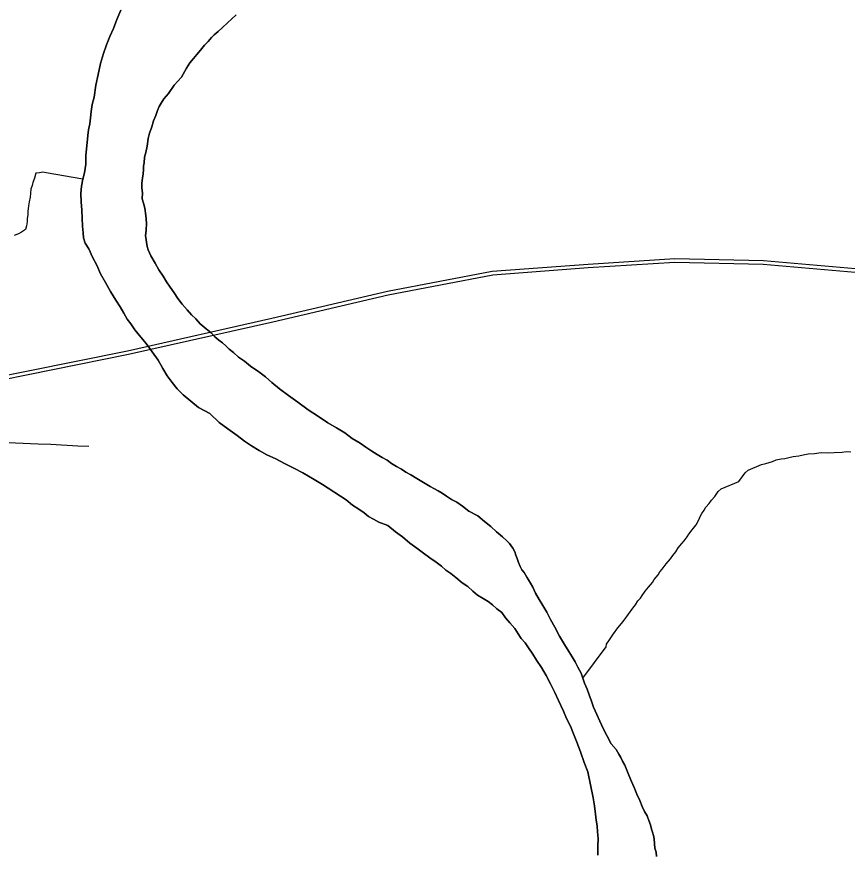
# Model space of a CAD drawing. Extents: x 2.1 to 73.9, y 4 to 26.
# Drawn here: x 45.2862 to 45.571, y 22.704 to 22.9914 of the extents above; entities that cross this region are included whole.
import ezdxf

# ---------------------------------------------------------------- set-up
doc = ezdxf.new("R2010")
doc.units = 0
for name, color, linetype in [('GM_X_Major_River', 7, 'Continuous'), ('GM_X_Minor_River', 7, 'Continuous'), ('GM_X_Rail_Line', 7, 'Continuous'), ('GM_X_Township_Road', 7, 'Continuous')]:
    doc.layers.add(name, color=color, linetype=linetype)

msp = doc.modelspace()

# ---------------------------------------------------------------- linework, layer by layer
at = {"layer": 'GM_X_Major_River'}
for points in [[(45.32188, 22.99362), (45.3205, 22.99041), (45.31931, 22.98739), (45.31813, 22.98456), (45.31694, 22.98173), (45.31594, 22.9787), (45.31494, 22.9753), (45.31412, 22.97151), (45.3133, 22.96791), (45.31266, 22.96374), (45.31205, 22.96128), (45.31163, 22.95882), (45.31141, 22.95673), (45.31119, 22.95465), (45.31077, 22.95256), (45.31055, 22.95067), (45.30987, 22.94365), (45.30983, 22.9408), (45.3094, 22.93776), (45.3088, 22.93568), (45.30838, 22.93322), (45.30815, 22.93075), (45.30829, 22.9279), (45.30844, 22.92505), (45.30858, 22.9222), (45.30873, 22.91953), (45.30889, 22.91725), (45.30905, 22.91554), (45.30959, 22.91363), (45.31089, 22.91171), (45.31218, 22.90884), (45.31366, 22.90616), (45.31494, 22.9031), (45.31661, 22.90022), (45.31827, 22.89715), (45.32012, 22.89408), (45.32161, 22.89178), (45.32291, 22.88967), (45.32402, 22.88756), (45.32532, 22.88602), (45.32662, 22.88391), (45.32867, 22.88141), (45.33054, 22.87929), (45.33259, 22.8764), (45.33464, 22.87352), (45.3363, 22.87065), (45.33778, 22.86815), (45.33946, 22.86585), (45.34114, 22.86373), (45.3432, 22.86161), (45.34583, 22.85947), (45.34846, 22.85734), (45.35242, 22.85519), (45.3556, 22.8521), (45.35861, 22.84996), (45.36181, 22.84763), (45.36425, 22.84569), (45.3667, 22.84413), (45.36933, 22.84257), (45.37197, 22.84101), (45.37499, 22.83963), (45.37801, 22.83806)], [(45.37801, 22.83806), (45.37499, 22.83963), (45.37197, 22.84101), (45.36933, 22.84257), (45.3667, 22.84413), (45.36425, 22.84569), (45.36181, 22.84763), (45.35861, 22.84996), (45.3556, 22.8521), (45.35242, 22.85519), (45.34846, 22.85734), (45.34583, 22.85947), (45.3432, 22.86161), (45.34114, 22.86373), (45.33946, 22.86585), (45.33778, 22.86815), (45.3363, 22.87065), (45.33464, 22.87352), (45.33259, 22.8764), (45.33054, 22.87929), (45.32867, 22.88141), (45.32662, 22.88391), (45.32532, 22.88602), (45.32402, 22.88756), (45.32291, 22.88967), (45.32161, 22.89178), (45.32012, 22.89408), (45.31827, 22.89715), (45.31661, 22.90022), (45.31494, 22.9031), (45.31366, 22.90616), (45.31218, 22.90884), (45.31089, 22.91171), (45.30959, 22.91363), (45.30905, 22.91554), (45.30889, 22.91725), (45.30873, 22.91953), (45.30858, 22.9222), (45.30844, 22.92505), (45.30829, 22.9279), (45.30815, 22.93075), (45.30838, 22.93322), (45.3088, 22.93568), (45.3094, 22.93776), (45.30983, 22.9408), (45.30987, 22.94365), (45.31055, 22.95067), (45.31077, 22.95256), (45.31119, 22.95465), (45.31141, 22.95673), (45.31163, 22.95882), (45.31205, 22.96128), (45.31266, 22.96374), (45.3133, 22.96791), (45.31412, 22.97151), (45.31494, 22.9753), (45.31594, 22.9787), (45.31694, 22.98173), (45.31813, 22.98456), (45.31931, 22.98739), (45.3205, 22.99041), (45.32188, 22.99362)], [(45.33127, 22.94958), (45.33168, 22.95147), (45.33247, 22.95355), (45.33308, 22.95563), (45.33387, 22.95752), (45.33446, 22.95922), (45.33505, 22.96054), (45.33564, 22.96167), (45.33662, 22.96317), (45.33817, 22.96505), (45.34011, 22.96787), (45.34263, 22.97068), (45.34439, 22.97369), (45.34556, 22.97557), (45.34673, 22.97707), (45.34789, 22.97838), (45.34924, 22.97988), (45.3506, 22.98157), (45.35176, 22.98288), (45.35292, 22.98419), (45.35389, 22.98513), (45.35524, 22.98625), (45.35659, 22.98756), (45.35852, 22.98943), (45.35987, 22.99054), (45.36142, 22.99204)], [(45.36142, 22.99204), (45.35987, 22.99054), (45.35852, 22.98943), (45.35659, 22.98756), (45.35524, 22.98625), (45.35389, 22.98513), (45.35292, 22.98419), (45.35176, 22.98288), (45.3506, 22.98157), (45.34924, 22.97988), (45.34789, 22.97838), (45.34673, 22.97707), (45.34556, 22.97557), (45.34439, 22.97369), (45.34263, 22.97068), (45.34011, 22.96787), (45.33817, 22.96505), (45.33662, 22.96317), (45.33564, 22.96167), (45.33505, 22.96054), (45.33446, 22.95922), (45.33387, 22.95752), (45.33308, 22.95563), (45.33247, 22.95355), (45.33168, 22.95147), (45.33127, 22.94958)], [(45.46793, 22.78704), (45.46663, 22.78934), (45.46533, 22.79145), (45.46404, 22.79357), (45.46312, 22.79567), (45.46238, 22.79701), (45.46164, 22.79816), (45.46108, 22.79912), (45.46016, 22.80066), (45.45941, 22.80162), (45.45886, 22.80277), (45.45831, 22.80411), (45.45776, 22.80545), (45.4574, 22.80659), (45.45703, 22.80774), (45.45629, 22.80908), (45.45518, 22.81062), (45.45424, 22.81158), (45.45274, 22.81293), (45.45068, 22.81468), (45.4488, 22.81642), (45.44655, 22.81816), (45.44429, 22.8201), (45.44128, 22.82167), (45.43902, 22.82341), (45.43714, 22.82477), (45.43525, 22.82575), (45.43356, 22.82692), (45.43206, 22.82789), (45.43074, 22.82868), (45.42923, 22.82946), (45.42791, 22.83024), (45.42339, 22.83297), (45.42131, 22.83414), (45.41962, 22.83512), (45.41811, 22.8361), (45.41641, 22.83707), (45.41472, 22.83805), (45.41321, 22.83921), (45.41152, 22.84019), (45.40982, 22.84117), (45.40794, 22.84234), (45.40587, 22.8437), (45.40399, 22.84506), (45.40116, 22.84662), (45.39872, 22.84856), (45.39589, 22.85032), (45.39288, 22.85208), (45.38968, 22.85422), (45.3861, 22.85655), (45.38253, 22.85908), (45.37933, 22.86141), (45.37632, 22.86374), (45.37369, 22.86587), (45.37144, 22.86781), (45.36919, 22.86955), (45.36637, 22.8715), (45.3643, 22.87324), (45.36223, 22.8746), (45.36054, 22.87615), (45.35904, 22.87732), (45.35792, 22.87847), (45.35679, 22.87944), (45.35548, 22.88041), (45.35416, 22.88157), (45.35285, 22.88292), (45.35116, 22.88428), (45.3491, 22.88602), (45.3476, 22.88776), (45.3461, 22.88911), (45.34461, 22.89084), (45.34293, 22.89277), (45.34144, 22.8947), (45.34013, 22.89662), (45.33883, 22.89854), (45.33753, 22.90046), (45.33642, 22.90237), (45.33493, 22.90449), (45.33364, 22.90679), (45.33216, 22.90928), (45.33124, 22.91139), (45.33087, 22.91253), (45.33037, 22.91634), (45.33058, 22.91805), (45.33062, 22.92052), (45.33047, 22.92318), (45.33013, 22.92565), (45.32959, 22.92737), (45.32923, 22.9289), (45.32926, 22.93099), (45.3291, 22.9327), (45.32912, 22.93422), (45.32934, 22.93593), (45.32956, 22.93745), (45.32958, 22.93896), (45.3296, 22.9401), (45.32981, 22.94124), (45.33003, 22.94314), (45.33043, 22.94484), (45.33085, 22.94692), (45.33127, 22.94958)], [(45.33127, 22.94958), (45.33085, 22.94692), (45.33043, 22.94484), (45.33003, 22.94314), (45.32981, 22.94124), (45.3296, 22.9401), (45.32958, 22.93896), (45.32956, 22.93745), (45.32934, 22.93593), (45.32912, 22.93422), (45.3291, 22.9327), (45.32926, 22.93099), (45.32923, 22.9289), (45.32959, 22.92737), (45.33013, 22.92565), (45.33047, 22.92318), (45.33062, 22.92052), (45.33058, 22.91805), (45.33037, 22.91634), (45.33087, 22.91253), (45.33124, 22.91139), (45.33216, 22.90928), (45.33364, 22.90679), (45.33493, 22.90449), (45.33642, 22.90237), (45.33753, 22.90046), (45.33883, 22.89854), (45.34013, 22.89662), (45.34144, 22.8947), (45.34293, 22.89277), (45.34461, 22.89084), (45.3461, 22.88911), (45.3476, 22.88776), (45.3491, 22.88602), (45.35116, 22.88428), (45.35285, 22.88292), (45.35416, 22.88157), (45.35548, 22.88041), (45.35679, 22.87944), (45.35792, 22.87847), (45.35904, 22.87732), (45.36054, 22.87615), (45.36223, 22.8746), (45.3643, 22.87324), (45.36637, 22.8715), (45.36919, 22.86955), (45.37144, 22.86781), (45.37369, 22.86587), (45.37632, 22.86374), (45.37933, 22.86141), (45.38253, 22.85908), (45.3861, 22.85655), (45.38968, 22.85422), (45.39288, 22.85208), (45.39589, 22.85032), (45.39872, 22.84856), (45.40116, 22.84662), (45.40399, 22.84506), (45.40587, 22.8437), (45.40794, 22.84234), (45.40982, 22.84117), (45.41152, 22.84019), (45.41321, 22.83921), (45.41472, 22.83805), (45.41641, 22.83707), (45.41811, 22.8361), (45.41962, 22.83512), (45.42131, 22.83414), (45.42339, 22.83297), (45.42791, 22.83024), (45.42923, 22.82946), (45.43074, 22.82868), (45.43206, 22.82789), (45.43356, 22.82692), (45.43525, 22.82575), (45.43714, 22.82477), (45.43902, 22.82341), (45.44128, 22.82167), (45.44429, 22.8201), (45.44655, 22.81816), (45.4488, 22.81642), (45.45068, 22.81468), (45.45274, 22.81293), (45.45424, 22.81158), (45.45518, 22.81062), (45.45629, 22.80908), (45.45703, 22.80774), (45.4574, 22.80659), (45.45776, 22.80545), (45.45831, 22.80411), (45.45886, 22.80277), (45.45941, 22.80162), (45.46016, 22.80066), (45.46108, 22.79912), (45.46164, 22.79816), (45.46238, 22.79701), (45.46312, 22.79567), (45.46404, 22.79357), (45.46533, 22.79145), (45.46663, 22.78934), (45.46793, 22.78704)], [(45.37801, 22.83806), (45.38122, 22.83649), (45.38424, 22.83492), (45.38819, 22.83258), (45.39102, 22.83083), (45.39912, 22.82557), (45.40137, 22.82382), (45.40344, 22.82246), (45.40532, 22.8211), (45.40683, 22.81993), (45.40852, 22.81896), (45.41041, 22.81798), (45.41343, 22.81679), (45.41606, 22.81466), (45.41851, 22.81291), (45.42094, 22.81078), (45.42339, 22.80903), (45.42564, 22.80728), (45.4279, 22.80573), (45.42997, 22.80418), (45.43185, 22.80282), (45.43335, 22.80146), (45.43504, 22.8003), (45.43673, 22.79894), (45.43899, 22.79719), (45.44087, 22.79583), (45.44256, 22.79429), (45.44425, 22.79293), (45.44613, 22.79176), (45.44783, 22.79078), (45.44933, 22.78962), (45.45083, 22.78827), (45.45252, 22.78691), (45.45382, 22.78518), (45.45532, 22.78344), (45.457, 22.78152), (45.45811, 22.7796), (45.45923, 22.77806), (45.46054, 22.77652), (45.46165, 22.77479), (45.46314, 22.77268), (45.46444, 22.77057), (45.46611, 22.76807), (45.46778, 22.76539), (45.46925, 22.76251), (45.47073, 22.75945), (45.47202, 22.75677), (45.47367, 22.75313), (45.47477, 22.75064), (45.47606, 22.74796), (45.47716, 22.74528), (45.47826, 22.74242), (45.47954, 22.73917), (45.48081, 22.73554), (45.48209, 22.73229), (45.48385, 22.72333), (45.48438, 22.72066), (45.48472, 22.7178), (45.48487, 22.71571), (45.48523, 22.7138), (45.48538, 22.71171), (45.48554, 22.70943), (45.48549, 22.70677), (45.48545, 22.70373)], [(45.48545, 22.70373), (45.48549, 22.70677), (45.48554, 22.70943), (45.48538, 22.71171), (45.48523, 22.7138), (45.48487, 22.71571), (45.48472, 22.7178), (45.48438, 22.72066), (45.48385, 22.72333), (45.48209, 22.73229), (45.48081, 22.73554), (45.47954, 22.73917), (45.47826, 22.74242), (45.47716, 22.74528), (45.47606, 22.74796), (45.47477, 22.75064), (45.47367, 22.75313), (45.47202, 22.75677), (45.47073, 22.75945), (45.46925, 22.76251), (45.46778, 22.76539), (45.46611, 22.76807), (45.46444, 22.77057), (45.46314, 22.77268), (45.46165, 22.77479), (45.46054, 22.77652), (45.45923, 22.77806), (45.45811, 22.7796), (45.457, 22.78152), (45.45532, 22.78344), (45.45382, 22.78518), (45.45252, 22.78691), (45.45083, 22.78827), (45.44933, 22.78962), (45.44783, 22.79078), (45.44613, 22.79176), (45.44425, 22.79293), (45.44256, 22.79429), (45.44087, 22.79583), (45.43899, 22.79719), (45.43673, 22.79894), (45.43504, 22.8003), (45.43335, 22.80146), (45.43185, 22.80282), (45.42997, 22.80418), (45.4279, 22.80573), (45.42564, 22.80728), (45.42339, 22.80903), (45.42094, 22.81078), (45.41851, 22.81291), (45.41606, 22.81466), (45.41343, 22.81679), (45.41041, 22.81798), (45.40852, 22.81896), (45.40683, 22.81993), (45.40532, 22.8211), (45.40344, 22.82246), (45.40137, 22.82382), (45.39912, 22.82557), (45.39102, 22.83083), (45.38819, 22.83258), (45.38424, 22.83492), (45.38122, 22.83649), (45.37801, 22.83806)], [(45.5056, 22.70322), (45.50543, 22.70474), (45.50507, 22.70608), (45.50491, 22.7076), (45.50474, 22.70932), (45.50457, 22.71046), (45.50421, 22.7116), (45.50384, 22.71256), (45.50349, 22.71409), (45.50294, 22.71561), (45.50239, 22.71714), (45.50147, 22.71868), (45.50073, 22.7204), (45.49982, 22.7225), (45.4989, 22.72461), (45.49798, 22.7269), (45.49707, 22.72901), (45.49615, 22.73111), (45.49541, 22.73283), (45.49468, 22.73456), (45.49394, 22.7359), (45.49339, 22.73724), (45.49265, 22.73839), (45.49172, 22.73992), (45.49004, 22.74185), (45.48856, 22.74472), (45.48727, 22.74721), (45.48396, 22.75449), (45.48324, 22.75659), (45.48251, 22.75869), (45.48178, 22.7606), (45.48086, 22.76271), (45.48032, 22.76443), (45.47977, 22.76614), (45.47866, 22.76825), (45.47774, 22.76998), (45.47663, 22.7717), (45.47551, 22.77362), (45.47403, 22.77593), (45.47236, 22.7788), (45.4707, 22.78187), (45.46922, 22.78455), (45.46793, 22.78704)], [(45.46793, 22.78704), (45.46922, 22.78455), (45.4707, 22.78187), (45.47236, 22.7788), (45.47403, 22.77593), (45.47551, 22.77362), (45.47663, 22.7717), (45.47774, 22.76998), (45.47866, 22.76825), (45.47977, 22.76614), (45.48032, 22.76443), (45.48086, 22.76271), (45.48178, 22.7606), (45.48251, 22.75869), (45.48324, 22.75659), (45.48396, 22.75449), (45.48727, 22.74721), (45.48856, 22.74472), (45.49004, 22.74185), (45.49172, 22.73992), (45.49265, 22.73839), (45.49339, 22.73724), (45.49394, 22.7359), (45.49468, 22.73456), (45.49541, 22.73283), (45.49615, 22.73111), (45.49707, 22.72901), (45.49798, 22.7269), (45.4989, 22.72461), (45.49982, 22.7225), (45.50073, 22.7204), (45.50147, 22.71868), (45.50239, 22.71714), (45.50294, 22.71561), (45.50349, 22.71409), (45.50384, 22.71256), (45.50421, 22.7116), (45.50457, 22.71046), (45.50474, 22.70932), (45.50491, 22.7076), (45.50507, 22.70608), (45.50543, 22.70474), (45.5056, 22.70322)]]:
    msp.add_lwpolyline(points, dxfattribs=at)
at = {"layer": 'GM_X_Minor_River'}
for points in [[(45.3088, 22.93568), (45.29628, 22.93778), (45.29514, 22.93799), (45.294, 22.93782), (45.29266, 22.93765), (45.29226, 22.93595), (45.29166, 22.93444), (45.29146, 22.93349), (45.29105, 22.93217), (45.29084, 22.93084), (45.29082, 22.92951), (45.29042, 22.92781), (45.29021, 22.92648), (45.28998, 22.92458), (45.28997, 22.92344), (45.28976, 22.92212), (45.28974, 22.92098), (45.28953, 22.91965), (45.28912, 22.91833), (45.28778, 22.9174), (45.28682, 22.91684), (45.28529, 22.9163)], [(45.53379, 22.83185), (45.53602, 22.83486), (45.53699, 22.83579), (45.5416, 22.83776), (45.54313, 22.8381), (45.54428, 22.83845), (45.54543, 22.8388), (45.54658, 22.83934), (45.5483, 22.83968), (45.54963, 22.83984), (45.55097, 22.84018), (45.5525, 22.84052), (45.5544, 22.84067), (45.55593, 22.84101), (45.55764, 22.84134), (45.55974, 22.84148), (45.56202, 22.8418), (45.5643, 22.84174), (45.56658, 22.84188), (45.56925, 22.842), (45.57077, 22.84215), (45.57229, 22.84211)], [(45.48032, 22.76443), (45.48828, 22.77513), (45.48849, 22.77608), (45.48946, 22.77758), (45.49083, 22.77965), (45.49238, 22.78171), (45.49354, 22.78322), (45.49451, 22.78434), (45.49743, 22.78847), (45.4984, 22.7896), (45.49918, 22.79092), (45.50015, 22.79185), (45.50073, 22.79279), (45.50171, 22.7943), (45.50287, 22.79561), (45.50423, 22.7973), (45.50481, 22.79824), (45.50617, 22.79993), (45.50675, 22.80087), (45.50753, 22.8018), (45.50889, 22.80368), (45.51044, 22.80537), (45.51122, 22.8065), (45.51219, 22.80781), (45.51297, 22.80913), (45.51432, 22.81063), (45.5151, 22.81157), (45.51607, 22.81288), (45.51666, 22.81382), (45.51782, 22.81532), (45.51918, 22.81701), (45.52016, 22.8187), (45.52055, 22.81984), (45.52114, 22.82097), (45.52192, 22.8221), (45.52251, 22.82304), (45.52367, 22.82435), (45.52445, 22.82548), (45.52561, 22.82679), (45.52678, 22.82848), (45.52774, 22.82942), (45.53379, 22.83185)]]:
    msp.add_lwpolyline(points, dxfattribs=at)
at = {"layer": 'GM_X_Rail_Line'}
for points in [[(44.39302, 22.98572), (44.59909, 22.96782), (44.64238, 22.96344), (44.75179, 22.94321), (44.89418, 22.91826), (45.12613, 22.87371), (45.14773, 22.87), (45.16812, 22.86753), (45.1873, 22.86505), (45.20516, 22.86259), (45.22113, 22.86259), (45.24643, 22.86382), (45.27232, 22.86629), (45.3242, 22.87679), (45.37366, 22.88793), (45.41327, 22.89721), (45.44924, 22.90404), (45.4821, 22.90652), (45.51185, 22.90838), (45.54225, 22.90776), (45.58442, 22.90404)], [(44.39292, 22.98448), (44.59837, 22.96628), (44.6422, 22.96221), (44.75155, 22.9419), (44.89395, 22.91704), (45.1259, 22.87248), (45.14755, 22.86877), (45.16796, 22.8663), (45.18714, 22.86382), (45.20508, 22.86135), (45.22116, 22.86135), (45.24652, 22.86258), (45.2725, 22.86506), (45.32446, 22.87558), (45.37394, 22.88672), (45.41353, 22.896), (45.4494, 22.9028), (45.48219, 22.90528), (45.51188, 22.90713), (45.54219, 22.90652), (45.58425, 22.9028)]]:
    msp.add_lwpolyline(points, dxfattribs=at)
at = {"layer": 'GM_X_Township_Road'}
msp.add_lwpolyline([(45.16298, 22.84564), (45.17199, 22.8457), (45.1894, 22.84579), (45.21178, 22.84598), (45.21986, 22.84606), (45.22732, 22.84621), (45.23477, 22.8461), (45.24595, 22.84623), (45.25466, 22.84627), (45.26336, 22.84614), (45.27268, 22.84585), (45.28571, 22.84517), (45.29348, 22.84486), (45.29782, 22.84467), (45.30717, 22.84416), (45.31083, 22.84401)], dxfattribs=at)

doc.saveas('drawing.dxf')
